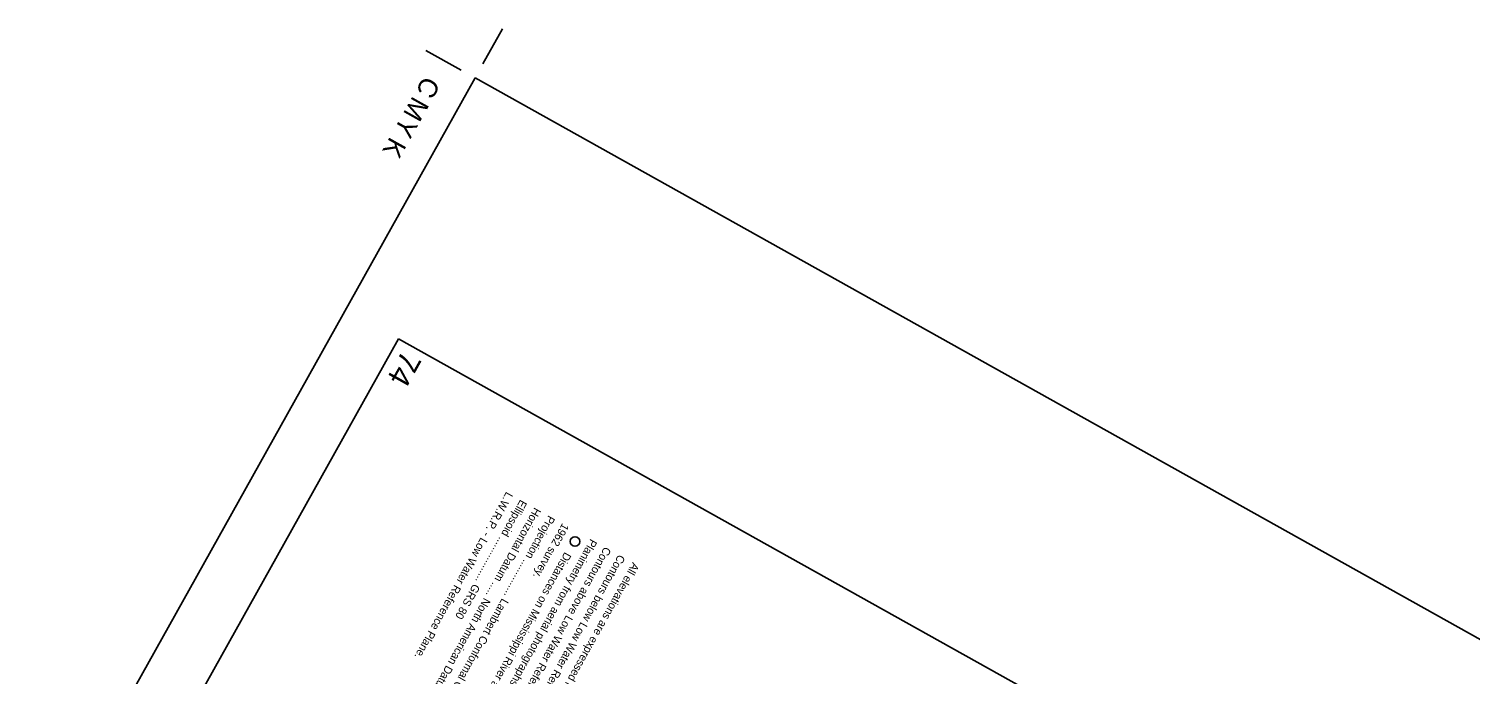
# Model space of a CAD drawing. Extents: x 3923531 to 3943530, y 207391 to 229799.
# Drawn here: x 3930412 to 3937887, y 226453 to 229799 of the extents above; entities that cross this region are included whole.
import ezdxf

# ---------------------------------------------------------------- set-up
doc = ezdxf.new("R2010")
doc.units = 0
for name, color, linetype in [('G-ANNO-NPLT', 7, 'Continuous'), ('V-ANNO-DIMS', 7, 'Continuous'), ('V-ANNO-NOTE', 7, 'Continuous'), ('V-ANNO-SYMB', 7, 'Continuous'), ('V-ANNO-TEXT', 7, 'Continuous')]:
    doc.layers.add(name, color=color, linetype=linetype)

msp = doc.modelspace()

# ---------------------------------------------------------------- linework, layer by layer
at = {"layer": 'G-ANNO-NPLT'}
msp.add_lwpolyline([(3932726.7, 229544.3), (3923785.3, 213539.2), (3934334.2, 207646), (3943275.5, 223651.2)], close=True, dxfattribs=at)
at = {"layer": 'V-ANNO-DIMS'}
for p, q in [((3932767.3, 229617.1), (3932868.9, 229798.9)), ((3932653.9, 229584.9), (3932472, 229686.6))]:
    msp.add_line(p, q, dxfattribs=at)
at = {"layer": 'V-ANNO-NOTE'}
msp.add_circle((3933244.7, 227140.5), 25, dxfattribs=at)
at = {"layer": 'V-ANNO-SYMB'}
msp.add_lwpolyline([(3932328.9, 228191.4), (3924261.4, 213750.5), (3934264.5, 208162.2), (3942332, 222603.1), (3932328.9, 228191.4)], dxfattribs=at)

# ---------------------------------------------------------------- texts
at = {"layer": 'V-ANNO-DIMS'}
for s, p in [('C', (3932463.6, 229560.1)), ('M', (3932404.7, 229454.6)), ('Y', (3932345.8, 229349.1)), ('K', (3932286.8, 229243.6))]:
    msp.add_text(s, height=99.6, rotation=240.8099, dxfattribs=at).set_placement(p)
at = {"layer": 'V-ANNO-NOTE'}
for s, rotation, p in [('L.W.R.P. - Low Water Reference Plane.', 240.80988, (3932889.1, 227401.2)), ('Horizontal Datum ..... North American Datum 1983 (NAD 83)', 240.80988, (3933034.7, 227319.9)), ('Ellipsoid ................. GRS 80', 240.80988, (3932961.9, 227360.5)), ('Projection .............. Lambert Conformal Conic', 240.80988, (3933107.4, 227279.2)), ('1962 survey.', 240.80991, (3933180.2, 227238.6)), ('Contours above Low Water Reference Plane are expressed in feet at 5 ft. intervals.', 240.80991, (3933398.5, 227116.6)), ('Planimetry from aerial photographs flown January 2002.', 240.80991, (3933325.7, 227157.3)), ('Distances on Mississippi River above Head of Passes are shown at 1 mile intervals,', 240.80991, (3933191.9, 227088.7)), ('Contours below Low Water Reference Plane are expressed in feet at 5 and 10 ft. intervals.', 240.80991, (3933471.2, 227076)), ('All elevations are expressed in feet and refer to North American Vertical Datum of 1988.', 240.80991, (3933544, 227035.3))]:
    msp.add_text(s, height=41.5, rotation=rotation, dxfattribs=at).set_placement(p)
at = {"layer": 'V-ANNO-TEXT'}
msp.add_text('74', height=115, rotation=240.80991, dxfattribs=at).set_placement((3932351.9, 228137.1))

doc.saveas('drawing.dxf')
